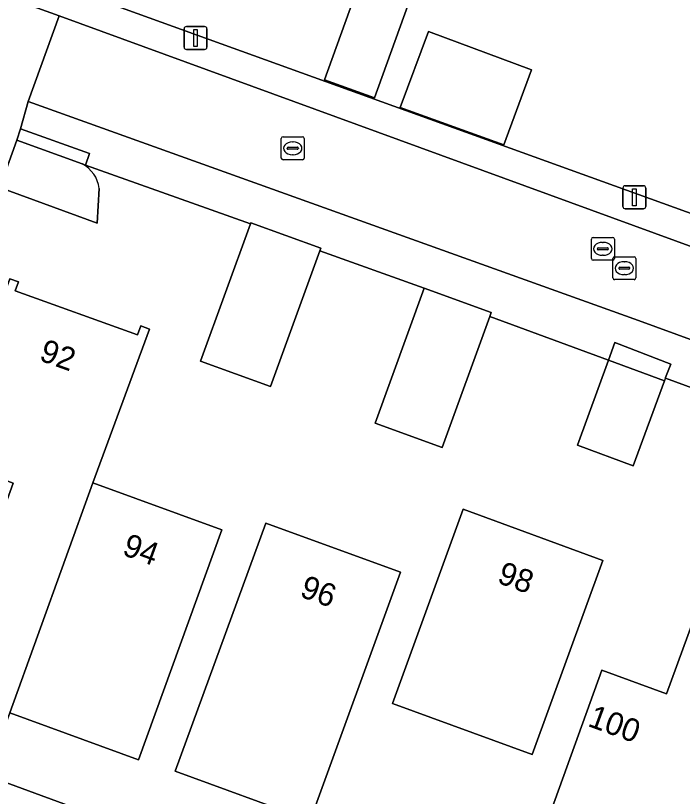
# Model space of a CAD drawing. Extents: x 155275 to 156265, y 382654 to 383635.
# Drawn here: x 156023.31 to 156052.35, y 383113.28 to 383147.27 of the extents above; entities that cross this region are included whole.
import ezdxf

# ---------------------------------------------------------------- set-up
doc = ezdxf.new("R2010")
doc.units = 0
for name, color, linetype in [('IMGEO_Erf', 7, 'Continuous'), ('IMGEO_Groenvoorziening', 7, 'Continuous'), ('IMGEO_Haag', 7, 'Continuous'), ('IMGEO_Hek', 7, 'Continuous'), ('IMGEO_Kolk', 7, 'Continuous'), ('IMGEO_Lichtmast', 7, 'Continuous'), ('IMGEO_Pand', 7, 'Continuous'), ('IMGEO_Pand_nummerreeks', 7, 'Continuous'), ('IMGEO_Rijbaan_lokaal_open', 7, 'Continuous'), ('IMGEO_Rioolput', 7, 'Continuous'), ('IMGEO_Voetpad_open', 7, 'Continuous')]:
    doc.layers.add(name, color=color, linetype=linetype)

msp = doc.modelspace()

# ---------------------------------------------------------------- linework, layer by layer
at = {"layer": 'IMGEO_Erf'}
for points in [[(156025.63, 383148.455), (156055.509, 383137.651), (156056.557, 383140.499), (156061.179, 383138.797), (156060.14, 383135.977), (156062.922, 383134.971), (156066.464, 383133.67), (156066.52, 383133.849), (156069.558, 383142.729), (156069.874, 383142.623), (156069.726, 383142.184), (156072.908, 383140.999), (156076.014, 383149.574)], [(156045.295, 383108.918), (156048.84, 383118.78), (156051.667, 383117.745), (156056.097, 383129.843), (156051.611, 383131.489), (156051.571, 383131.376), (156050.212, 383127.677), (156047.782, 383128.57), (156049.14, 383132.268), (156043.962, 383134.17), (156041.89, 383128.464), (156038.974, 383129.523), (156041.112, 383135.411), (156036.559, 383137.028), (156034.41, 383131.127), (156031.366, 383132.235), (156033.539, 383138.203), (156030.97, 383139.12), (156026.352, 383140.769), (156026.21, 383140.819)], [(156026.948, 383139.75), (156026.868, 383138.234), (156022.613, 383139.792), (156014.252, 383116.986), (156015.517, 383116.569), (156017.11, 383119.503), (156019.139, 383125.068), (156022.136, 383123.975), (156023.204, 383126.925), (156020.209, 383128.022), (156023.065, 383135.816), (156023.44, 383135.679), (156023.299, 383135.294), (156028.625, 383133.378), (156028.767, 383133.763), (156029.142, 383133.624), (156026.673, 383126.926), (156032.288, 383124.881), (156028.669, 383114.879), (156023.055, 383116.914), (156022.042, 383114.189), (156041.9, 383106.898)]]:
    msp.add_lwpolyline(points, dxfattribs=at)
for points in [[(156040.399, 383147.72), (156038.943, 383143.695), (156036.76, 383144.48), (156038.218, 383148.509)], [(156045.784, 383144.907), (156044.573, 383141.646), (156040.066, 383143.276), (156041.291, 383146.575)], [(156045.807, 383115.102), (156039.73, 383117.325), (156042.811, 383125.782), (156048.892, 383123.558)], [(156036.139, 383112.235), (156030.268, 383114.378), (156034.213, 383125.181), (156040.083, 383123.037)]]:
    msp.add_lwpolyline(points, close=True, dxfattribs=at)
msp.add_arc((156025.574, 383139.591), 1.383, 6.6092, 62.6305, dxfattribs=at)
at = {"layer": 'IMGEO_Groenvoorziening'}
for points in [[(156026.21, 383140.819), (156026.352, 383140.769), (156026.536, 383141.266), (156023.529, 383142.338), (156023.361, 383141.855)], [(156051.62, 383131.515), (156051.846, 383132.097), (156049.412, 383133.039), (156049.14, 383132.268), (156051.571, 383131.376), (156051.611, 383131.489)]]:
    msp.add_lwpolyline(points, close=True, dxfattribs=at)
at = {"layer": 'IMGEO_Haag'}
for points in [[(156026.21, 383140.819), (156026.352, 383140.769), (156026.536, 383141.266), (156023.529, 383142.338), (156023.361, 383141.855)], [(156051.62, 383131.515), (156051.846, 383132.097), (156049.412, 383133.039), (156049.14, 383132.268), (156051.571, 383131.376), (156051.611, 383131.489)]]:
    msp.add_lwpolyline(points, close=True, dxfattribs=at)
at = {"layer": 'IMGEO_Hek'}
for points in [[(156026.352, 383140.769), (156026.21, 383140.819)], [(156030.97, 383139.12), (156026.352, 383140.769)], [(156033.539, 383138.203), (156030.97, 383139.12)], [(156041.112, 383135.411), (156036.559, 383137.028)], [(156056.097, 383129.843), (156051.611, 383131.489)]]:
    msp.add_lwpolyline(points, dxfattribs=at)
at = {"layer": 'IMGEO_Kolk'}
for p, q in [((156034.883, 383141.072), (156034.883, 383141.924)), ((156034.958, 383141.998), (156035.81, 383141.998)), ((156035.884, 383141.924), (156035.884, 383141.072)), ((156035.371, 383141.778), (156035.396, 383141.778)), ((156035.142, 383141.492), (156035.142, 383141.504)), ((156035.58, 383141.455), (156035.182, 383141.455)), ((156035.185, 383141.541), (156035.583, 383141.541)), ((156035.394, 383141.218), (156035.369, 383141.218)), ((156035.626, 383141.504), (156035.626, 383141.492)), ((156035.81, 383140.998), (156034.958, 383140.998)), ((156049.325, 383135.852), (156049.325, 383136.704)), ((156049.4, 383136.778), (156050.252, 383136.778)), ((156049.813, 383136.558), (156049.838, 383136.558)), ((156050.326, 383136.704), (156050.326, 383135.852)), ((156049.584, 383136.272), (156049.584, 383136.284)), ((156050.022, 383136.235), (156049.624, 383136.235)), ((156049.627, 383136.321), (156050.025, 383136.321)), ((156050.068, 383136.284), (156050.068, 383136.272)), ((156049.836, 383135.998), (156049.811, 383135.998)), ((156050.252, 383135.778), (156049.4, 383135.778))]:
    msp.add_line(p, q, dxfattribs=at)
for points in [[(156034.883, 383141.072), (156034.883, 383141.924)], [(156034.958, 383141.998), (156035.81, 383141.998)], [(156035.884, 383141.924), (156035.884, 383141.072)], [(156035.81, 383140.998), (156034.958, 383140.998)], [(156049.325, 383135.852), (156049.325, 383136.704)], [(156049.4, 383136.778), (156050.252, 383136.778)], [(156050.326, 383136.704), (156050.326, 383135.852)], [(156050.252, 383135.778), (156049.4, 383135.778)]]:
    msp.add_lwpolyline(points, dxfattribs=at)
for centre, radius, start, end in [((156034.96, 383141.922), 0.0765, 91.552, 178.448), ((156034.96, 383141.922), 0.0765, 91.552, 178.448), ((156035.808, 383141.922), 0.0765, 1.552, 88.448), ((156035.808, 383141.922), 0.0765, 1.552, 88.448), ((156035.182, 383141.501), 0.0403, 85.8775, 175.7526), ((156035.179, 383141.491), 0.0366, 178.938, 274.7102), ((156035.583, 383141.498), 0.043, 264.8664, 352.4533), ((156035.587, 383141.503), 0.0386, 1.7309, 96.639), ((156034.96, 383141.074), 0.0765, 181.552, 268.448), ((156034.96, 383141.074), 0.0765, 181.552, 268.448), ((156035.808, 383141.074), 0.0765, 271.552, 358.448), ((156035.808, 383141.074), 0.0765, 271.552, 358.448), ((156049.402, 383136.702), 0.0765, 91.552, 178.448), ((156049.402, 383136.702), 0.0765, 91.552, 178.448), ((156050.25, 383136.702), 0.0765, 1.552, 88.448), ((156050.25, 383136.702), 0.0765, 1.552, 88.448), ((156049.624, 383136.281), 0.0403, 85.8775, 175.7526), ((156049.621, 383136.271), 0.0366, 178.938, 274.7102), ((156050.025, 383136.278), 0.043, 264.8664, 352.4533), ((156050.029, 383136.283), 0.0386, 1.7309, 96.639), ((156049.402, 383135.854), 0.0765, 181.552, 268.448), ((156049.402, 383135.854), 0.0765, 181.552, 268.448), ((156050.25, 383135.854), 0.0765, 271.552, 358.448), ((156050.25, 383135.854), 0.0765, 271.552, 358.448)]:
    msp.add_arc(centre, radius, start, end, dxfattribs=at)
for centre, major_axis, ratio, start_param, end_param in [((156035.37, 383141.498), (-0.387, 0.002), 0.722429, 4.712389, 7.853982), ((156035.395, 383141.498), (-0.39, 0.002), 0.717154, 1.570796, 4.712389), ((156049.812, 383136.278), (-0.387, 0.002), 0.722429, 4.712389, 7.853982), ((156049.837, 383136.278), (-0.39, 0.002), 0.717154, 1.570796, 4.712389)]:
    msp.add_ellipse(centre, major_axis=major_axis, ratio=ratio, start_param=start_param, end_param=end_param, dxfattribs=at)
at = {"layer": 'IMGEO_Lichtmast'}
for p, q in [((156030.652, 383145.9), (156030.652, 383146.7)), ((156030.652, 383146.7), (156030.652, 383145.9)), ((156030.752, 383146.8), (156031.542, 383146.8)), ((156031.542, 383146.8), (156030.752, 383146.8)), ((156031.642, 383146.7), (156031.642, 383145.9)), ((156031.642, 383145.9), (156031.642, 383146.7)), ((156031.542, 383145.8), (156030.752, 383145.8)), ((156030.752, 383145.8), (156031.542, 383145.8)), ((156049.865, 383139.864), (156050.655, 383139.864)), ((156050.655, 383139.864), (156049.865, 383139.864)), ((156049.765, 383138.964), (156049.765, 383139.764)), ((156049.765, 383139.764), (156049.765, 383138.964)), ((156050.755, 383139.764), (156050.755, 383138.964)), ((156050.755, 383138.964), (156050.755, 383139.764)), ((156050.655, 383138.864), (156049.865, 383138.864)), ((156049.865, 383138.864), (156050.655, 383138.864))]:
    msp.add_line(p, q, dxfattribs=at)
for points in [[(156031.072, 383146.675), (156031.222, 383146.675), (156031.222, 383145.925), (156031.072, 383145.925), (156031.072, 383146.675)], [(156050.185, 383139.739), (156050.335, 383139.739), (156050.335, 383138.989), (156050.185, 383138.989), (156050.185, 383139.739)]]:
    msp.add_lwpolyline(points, dxfattribs=at)
for centre, start, end in [((156030.752, 383146.7), 90, 180), ((156030.752, 383146.7), 90, 180), ((156031.542, 383146.7), 0, 90), ((156031.542, 383146.7), 360, 90), ((156030.752, 383145.9), 180, 270), ((156030.752, 383145.9), 180, 270), ((156031.542, 383145.9), 270, 0), ((156031.542, 383145.9), 270, 0), ((156049.865, 383139.764), 90, 180), ((156049.865, 383139.764), 90, 180), ((156050.655, 383139.764), 0, 90), ((156050.655, 383139.764), 360, 90), ((156049.865, 383138.964), 180, 270), ((156049.865, 383138.964), 180, 270), ((156050.655, 383138.964), 270, 0), ((156050.655, 383138.964), 270, 0)]:
    msp.add_arc(centre, 0.1, start, end, dxfattribs=at)
at = {"layer": 'IMGEO_Pand'}
for points in [[(156040.399, 383147.72), (156038.218, 383148.509), (156036.76, 383144.48), (156038.943, 383143.695)], [(156045.784, 383144.907), (156041.291, 383146.575), (156040.066, 383143.276), (156044.573, 383141.646)], [(156034.41, 383131.127), (156036.559, 383137.028), (156036.6, 383137.142), (156033.556, 383138.25), (156033.539, 383138.203), (156031.366, 383132.235)], [(156029.142, 383133.624), (156028.767, 383133.763), (156028.625, 383133.378), (156023.299, 383135.294), (156023.44, 383135.679), (156023.065, 383135.816), (156020.209, 383128.022), (156023.204, 383126.925), (156022.136, 383123.975), (156019.139, 383125.068), (156017.11, 383119.503), (156015.517, 383116.569), (156015.896, 383116.419), (156016.386, 383117.314), (156022.006, 383115.269), (156021.658, 383114.332), (156022.042, 383114.189), (156023.055, 383116.914), (156026.673, 383126.926)], [(156043.962, 383134.17), (156044.028, 383134.352), (156041.112, 383135.411), (156038.974, 383129.523), (156041.89, 383128.464)], [(156051.571, 383131.376), (156049.14, 383132.268), (156047.782, 383128.57), (156050.212, 383127.677)], [(156056.292, 383120.877), (156057.042, 383122.939), (156059.177, 383128.851), (156056.136, 383129.948), (156056.097, 383129.843), (156051.667, 383117.745), (156048.84, 383118.78), (156045.295, 383108.918), (156051.166, 383106.777), (156052.862, 383111.468)], [(156032.288, 383124.881), (156026.673, 383126.926), (156023.055, 383116.914), (156028.669, 383114.879)], [(156048.892, 383123.558), (156042.811, 383125.782), (156039.73, 383117.325), (156045.807, 383115.102)], [(156040.083, 383123.037), (156034.213, 383125.181), (156030.268, 383114.378), (156036.139, 383112.235)]]:
    msp.add_lwpolyline(points, close=True, dxfattribs=at)
msp.add_lwpolyline([(156026.21, 383140.819), (156023.361, 383141.855), (156022.613, 383139.792), (156026.868, 383138.234), (156026.948, 383139.75)], dxfattribs=at)
msp.add_arc((156025.574, 383139.591), 1.383, 6.6092, 62.6305, dxfattribs=at)
at = {"layer": 'IMGEO_Rijbaan_lokaal_open'}
msp.add_lwpolyline([(156107.575, 383117.208), (156025.211, 383147.267), (156023.853, 383143.537), (156050.435, 383133.994), (156106.323, 383113.601)], close=True, dxfattribs=at)
at = {"layer": 'IMGEO_Rioolput'}
for p, q in [((156048.389, 383136.694), (156048.389, 383137.546)), ((156048.464, 383137.62), (156049.316, 383137.62)), ((156049.39, 383137.546), (156049.39, 383136.694)), ((156048.691, 383137.163), (156049.089, 383137.163)), ((156048.877, 383137.4), (156048.902, 383137.4)), ((156048.648, 383137.114), (156048.648, 383137.126)), ((156049.086, 383137.077), (156048.688, 383137.077)), ((156048.9, 383136.84), (156048.875, 383136.84)), ((156049.132, 383137.126), (156049.132, 383137.114)), ((156049.316, 383136.62), (156048.464, 383136.62))]:
    msp.add_line(p, q, dxfattribs=at)
for points in [[(156048.389, 383136.694), (156048.389, 383137.546)], [(156048.464, 383137.62), (156049.316, 383137.62)], [(156049.39, 383137.546), (156049.39, 383136.694)], [(156049.316, 383136.62), (156048.464, 383136.62)]]:
    msp.add_lwpolyline(points, dxfattribs=at)
for centre, radius, start, end in [((156048.466, 383137.544), 0.0765, 91.552, 178.448), ((156048.466, 383137.544), 0.0765, 91.552, 178.448), ((156049.314, 383137.544), 0.0765, 1.552, 88.448), ((156049.314, 383137.544), 0.0765, 1.552, 88.448), ((156048.688, 383137.123), 0.0403, 85.8775, 175.7526), ((156049.093, 383137.125), 0.0386, 1.7309, 96.639), ((156048.685, 383137.113), 0.0366, 178.938, 274.7102), ((156049.089, 383137.12), 0.043, 264.8664, 352.4533), ((156048.466, 383136.696), 0.0765, 181.552, 268.448), ((156048.466, 383136.696), 0.0765, 181.552, 268.448), ((156049.314, 383136.696), 0.0765, 271.552, 358.448), ((156049.314, 383136.696), 0.0765, 271.552, 358.448)]:
    msp.add_arc(centre, radius, start, end, dxfattribs=at)
for centre, major_axis, ratio, start_param, end_param in [((156048.876, 383137.12), (-0.387, 0.002), 0.722429, 4.712389, 7.853982), ((156048.901, 383137.12), (-0.39, 0.002), 0.717154, 1.570796, 4.712389)]:
    msp.add_ellipse(centre, major_axis=major_axis, ratio=ratio, start_param=start_param, end_param=end_param, dxfattribs=at)
at = {"layer": 'IMGEO_Voetpad_open'}
for points in [[(156086.942, 383126.199), (156076.793, 383129.855), (156073.687, 383131.033), (156066.464, 383133.67), (156062.922, 383134.971), (156060.14, 383135.977), (156060.125, 383135.935), (156055.504, 383137.637), (156055.509, 383137.651), (156025.63, 383148.455), (156024.264, 383148.949), (156019.556, 383150.651), (156015.561, 383152.095), (156014.151, 383152.605), (156013.627, 383151.189), (156012.329, 383147.679), (156011.767, 383146.16), (156008.682, 383137.817), (156007.649, 383135.001), (156007.094, 383133.488), (156002.636, 383121.155), (156002.283, 383119.87), (155998.834, 383110.312)], [(155988.629, 383078.321), (155989.904, 383081.846), (156015.13, 383150.933), (156019.183, 383149.44), (156021.116, 383148.743), (156025.211, 383147.267), (156107.575, 383117.208)], [(156010.175, 383106.213), (156013.634, 383115.696), (156014.252, 383116.986), (156022.613, 383139.792), (156023.361, 383141.855), (156023.529, 383142.338), (156023.853, 383143.537), (156025.211, 383147.267), (156021.116, 383148.743), (156019.183, 383149.44), (156017.84, 383145.727), (156016.752, 383142.721), (156020.624, 383141.333), (156021.429, 383141.044), (156020.674, 383138.89), (156017.206, 383129.455), (156015.945, 383125.986), (156014.164, 383121.251), (156013.214, 383118.56), (156008.546, 383120.25), (156007.639, 383117.862), (156012.321, 383116.179), (156008.909, 383106.684)], [(156106.323, 383113.601), (156050.435, 383133.994), (156023.853, 383143.537), (156023.529, 383142.338), (156026.536, 383141.266), (156026.352, 383140.769), (156030.97, 383139.12), (156033.539, 383138.203), (156033.556, 383138.25), (156036.6, 383137.142), (156036.559, 383137.028), (156041.112, 383135.411), (156044.028, 383134.352), (156043.962, 383134.17), (156049.14, 383132.268), (156049.412, 383133.039), (156051.846, 383132.097), (156051.62, 383131.515), (156051.611, 383131.489), (156056.097, 383129.843)], [(156041.9, 383106.898), (156022.042, 383114.189), (156021.658, 383114.332), (156015.896, 383116.419), (156015.517, 383116.569), (156014.252, 383116.986), (156013.634, 383115.696), (156034.711, 383107.955)]]:
    msp.add_lwpolyline(points, dxfattribs=at)

# ---------------------------------------------------------------- texts
at = {"layer": 'IMGEO_Pand_nummerreeks'}
for s, rotation, p in [('92', 340.2141, (156024.293, 383132.279)), ('94', 339.9882, (156027.911, 383123.814)), ('98', 339.9111, (156044.242, 383122.597)), ('96', 339.9354, (156035.645, 383121.996)), ('100', 339.8917, (156048.187, 383116.357))]:
    msp.add_text(s, height=1, rotation=rotation, dxfattribs=at).set_placement(p)

doc.saveas('drawing.dxf')
